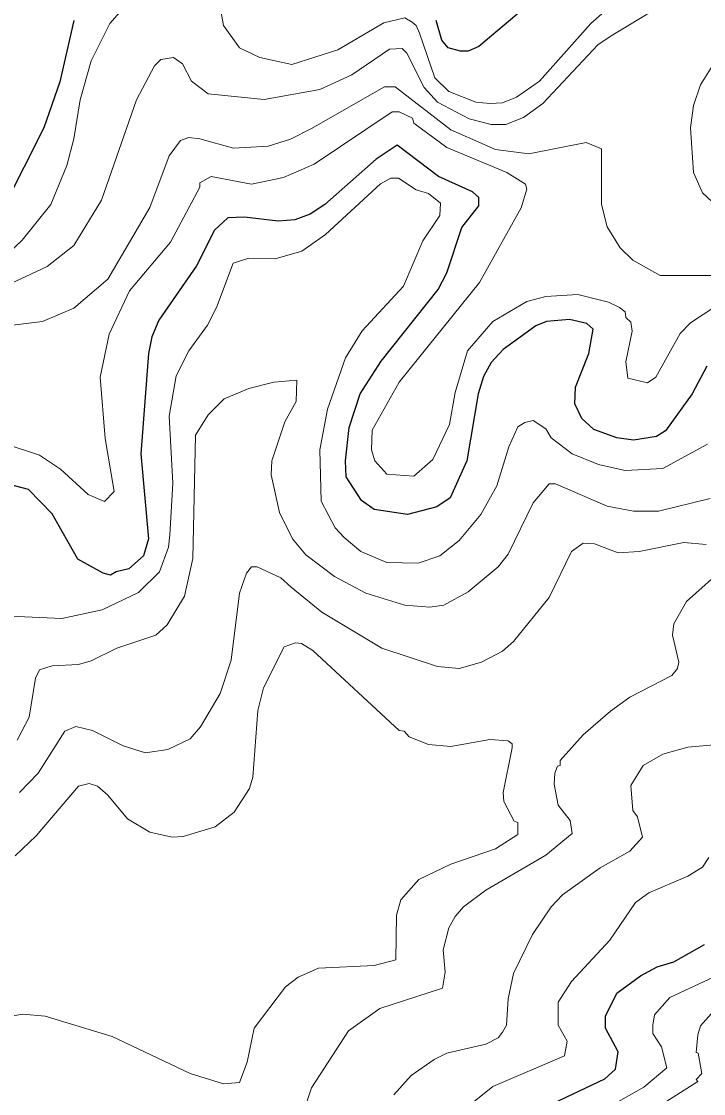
# Model space of a CAD drawing. Extents: x 423 to 448.8, y 7456.3 to 7484.
# Drawn here: x 427.661 to 428.418, y 7463.258 to 7464.448 of the extents above; entities that cross this region are included whole.
import ezdxf

# ---------------------------------------------------------------- set-up
doc = ezdxf.new("R2010")
doc.units = 0
doc.header["$LTSCALE"] = 0.032
doc.layers.add('1', color=7, linetype='Continuous', lineweight=25)
doc.layers.add('2', color=7, linetype='Continuous', lineweight=13)

msp = doc.modelspace()

# ---------------------------------------------------------------- linework, layer by layer
at = {"layer": '1'}
for points in [[(428.2317, 7464.4738), (428.1683, 7464.4204), (428.1567, 7464.415), (428.1482, 7464.415), (428.1342, 7464.4189), (428.1273, 7464.4274), (428.1211, 7464.4491)], [(427.7189, 7464.4491), (427.7034, 7464.381), (427.6857, 7464.3299), (427.6416, 7464.2425)], [(428.06, 7464.0708), (428.1234, 7464.1505), (428.1327, 7464.1691), (428.1497, 7464.2193), (428.1683, 7464.2433), (428.1683, 7464.2526), (428.1613, 7464.2588), (428.1235, 7464.2758), (428.0778, 7464.3106), (428.0546, 7464.2951), (427.9974, 7464.2448), (427.9811, 7464.234), (427.9641, 7464.2278), (427.9456, 7464.2263), (427.9084, 7464.2309), (427.8899, 7464.2301), (427.8751, 7464.2162), (427.855, 7464.1768), (427.8133, 7464.1165), (427.8055, 7464.0979), (427.8017, 7464.0793), (427.7932, 7463.968), (427.8017, 7463.8736), (427.7962, 7463.855), (427.78, 7463.8403), (427.7661, 7463.8372), (427.7599, 7463.8334), (427.7514, 7463.8357), (427.7235, 7463.8511), (427.6949, 7463.9015), (427.6686, 7463.9285), (427.6331, 7463.9378)], [(428.4212, 7464.0654), (428.405, 7464.0345), (428.3756, 7463.9935), (428.3655, 7463.9873), (428.34, 7463.9834), (428.3215, 7463.9857), (428.2959, 7463.995), (428.2827, 7464.0074), (428.275, 7464.0237), (428.2758, 7464.0422), (428.2905, 7464.0793), (428.2951, 7464.1064), (428.2882, 7464.1126), (428.2689, 7464.1172), (428.2433, 7464.1149), (428.2317, 7464.1103), (428.1954, 7464.084), (428.1822, 7464.0693), (428.1737, 7464.0538), (428.1675, 7464.0345), (428.1551, 7463.9602), (428.1366, 7463.9192), (428.1219, 7463.9091), (428.0894, 7463.9007), (428.0523, 7463.9061), (428.0383, 7463.9161), (428.0213, 7463.9424), (428.0206, 7463.9602), (428.0244, 7463.9974), (428.0368, 7464.0345), (428.06, 7464.0708)], [(428.2217, 7463.2332), (428.3083, 7463.2741), (428.3199, 7463.285), (428.323, 7463.3043), (428.3091, 7463.3306), (428.3091, 7463.3438), (428.3214, 7463.3693), (428.3478, 7463.3886), (428.3663, 7463.3987), (428.3849, 7463.4041), (428.4189, 7463.4234)]]:
    msp.add_lwpolyline(points, dxfattribs=at)
at = {"layer": '2'}
for points in [[(428.4545, 7464.562), (428.408, 7464.5295), (428.3478, 7464.4947), (428.2928, 7464.446), (428.2356, 7464.3818), (428.2101, 7464.3639), (428.1946, 7464.3578)], [(427.5952, 7464.1319), (427.6895, 7464.176), (427.7189, 7464.1992), (427.7498, 7464.2495), (427.7885, 7464.3609), (427.8086, 7464.3988), (427.8156, 7464.4057), (427.8295, 7464.4081), (427.8396, 7464.4011), (427.8496, 7464.3817), (427.8682, 7464.3678), (427.9301, 7464.3616), (427.992, 7464.3725), (428.0275, 7464.3887), (428.0693, 7464.4173), (428.0832, 7464.4181), (428.0886, 7464.4127), (428.1079, 7464.3748), (428.1227, 7464.3585), (428.1575, 7464.34), (428.1822, 7464.3338), (428.1985, 7464.3338), (428.2178, 7464.3415), (428.2395, 7464.357), (428.3005, 7464.422), (428.3153, 7464.432), (428.4135, 7464.4916)], [(428.1946, 7464.3578), (428.1807, 7464.357), (428.1652, 7464.3585), (428.135, 7464.3702), (428.1196, 7464.3856), (428.1025, 7464.4351), (428.0988, 7464.4436), (428.0945, 7464.4472), (428.0863, 7464.4521), (428.0631, 7464.4467), (428.0121, 7464.4165), (427.961, 7464.4003), (427.9254, 7464.408), (427.903, 7464.4189), (427.8852, 7464.4436), (427.8767, 7464.4916)], [(427.7754, 7464.4645), (427.7591, 7464.446), (427.7382, 7464.4042), (427.7259, 7464.3609), (427.7189, 7464.3176), (427.7112, 7464.2882), (427.6934, 7464.2449), (427.6617, 7464.2054), (427.64, 7464.1845)], [(428.4328, 7464.4073), (428.4142, 7464.3779), (428.4065, 7464.3547), (428.4034, 7464.3299), (428.4065, 7464.2804), (428.4166, 7464.258), (428.4437, 7464.2325)], [(428.224, 7464.3013), (428.1869, 7464.3059), (428.1374, 7464.3276), (428.0755, 7464.3755), (428.0639, 7464.3755), (427.9827, 7464.3291), (427.9595, 7464.3175), (427.9347, 7464.3098), (427.8961, 7464.3075), (427.8589, 7464.3176), (427.8466, 7464.3191), (427.8372, 7464.316), (427.8249, 7464.299), (427.8032, 7464.2417), (427.7568, 7464.1621), (427.7189, 7464.1296), (427.6841, 7464.1149), (427.6083, 7464.1056)], [(427.6439, 7463.9788), (427.681, 7463.9664), (427.7042, 7463.9509), (427.7351, 7463.9231), (427.7529, 7463.9153), (427.7638, 7463.9262), (427.7537, 7463.985), (427.7483, 7464.053), (427.7584, 7464.101), (427.7808, 7464.149), (427.8264, 7464.2031), (427.8589, 7464.2642), (427.8589, 7464.2688), (427.8713, 7464.2758), (427.9162, 7464.2673), (427.9517, 7464.275), (427.9857, 7464.2897), (428.0724, 7464.3477), (428.0801, 7464.3477), (428.0948, 7464.3407), (428.0964, 7464.3353), (428.1327, 7464.3082), (428.1993, 7464.2804), (428.2201, 7464.2673), (428.2217, 7464.2619), (428.2155, 7464.241), (428.1691, 7464.1582), (428.0801, 7464.0476), (428.0499, 7463.9943), (428.0492, 7463.9726), (428.053, 7463.9602), (428.0662, 7463.9455), (428.0964, 7463.9432), (428.1173, 7463.9617), (428.1358, 7464.0005), (428.142, 7464.036), (428.1559, 7464.0824), (428.1838, 7464.1149), (428.2217, 7464.1373), (428.2426, 7464.1427), (428.2781, 7464.1451), (428.3122, 7464.1365), (428.3246, 7464.1304)], [(428.4313, 7464.166), (428.3694, 7464.166), (428.3392, 7464.1829), (428.3253, 7464.1969), (428.3106, 7464.2201), (428.3044, 7464.2449), (428.3044, 7464.3067), (428.2874, 7464.3137), (428.224, 7464.3013)], [(428.422, 7463.9788), (428.3725, 7463.9517), (428.3307, 7463.9494), (428.3013, 7463.9563), (428.272, 7463.9679), (428.2487, 7463.9857), (428.2426, 7463.9958), (428.2286, 7464.0051), (428.2193, 7464.0028), (428.2116, 7463.9981), (428.2015, 7463.9757), (428.1884, 7463.9324), (428.1706, 7463.9007), (428.1467, 7463.872), (428.125, 7463.855), (428.101, 7463.8465), (428.0662, 7463.8473), (428.0376, 7463.8596), (428.019, 7463.8751), (428.009, 7463.886), (427.9935, 7463.9154), (427.992, 7463.9726), (428.0004, 7464.0175), (428.0205, 7464.0747), (428.0391, 7464.1048), (428.0848, 7464.1543), (428.1064, 7464.2046), (428.125, 7464.2325), (428.1258, 7464.2464), (428.1126, 7464.2572), (428.0987, 7464.2611), (428.0793, 7464.2742), (428.0709, 7464.2742), (428.0592, 7464.268), (427.9982, 7464.2116), (427.9719, 7464.193), (427.9425, 7464.1845), (427.9131, 7464.1853), (427.896, 7464.1798), (427.8775, 7464.1304), (427.8674, 7464.111), (427.8465, 7464.0824), (427.8326, 7464.0546), (427.8249, 7464.0097), (427.8287, 7463.9355), (427.8257, 7463.8782), (427.8241, 7463.8643), (427.8141, 7463.8372), (427.7909, 7463.814), (427.7506, 7463.7947), (427.7058, 7463.7854), (427.6485, 7463.7877)], [(428.3246, 7464.1304), (428.3307, 7464.1258), (428.3315, 7464.1196), (428.3369, 7464.1141), (428.3385, 7464.1041), (428.3315, 7464.0701), (428.3338, 7464.0522), (428.3555, 7464.0469), (428.3648, 7464.053), (428.3918, 7464.1017), (428.4034, 7464.1134), (428.4313, 7464.1319)], [(427.6562, 7463.65), (427.6694, 7463.6756), (427.6764, 7463.7189), (427.681, 7463.7282), (427.695, 7463.7328), (427.7243, 7463.7343), (427.7383, 7463.7382), (427.7669, 7463.7522), (427.8102, 7463.7668), (427.8225, 7463.7784), (427.8419, 7463.8102), (427.8512, 7463.8519), (427.8542, 7463.9888), (427.8682, 7464.0113), (427.886, 7464.029), (427.9131, 7464.0406), (427.9409, 7464.0476), (427.9664, 7464.0499), (427.9656, 7464.026), (427.9532, 7464.0035), (427.9386, 7463.9602), (427.9378, 7463.9448), (427.9471, 7463.903), (427.9618, 7463.8736), (427.9764, 7463.8558), (428.0082, 7463.8318)], [(428.0082, 7463.8318), (428.043, 7463.8132), (428.0863, 7463.8001), (428.1142, 7463.7978), (428.1296, 7463.8001), (428.1567, 7463.8148), (428.19, 7463.8427), (428.2008, 7463.8566), (428.2286, 7463.9138), (428.2464, 7463.9347), (428.2534, 7463.9347), (428.3106, 7463.9099), (428.34, 7463.9045), (428.3679, 7463.9045), (428.4251, 7463.9184)], [(427.6586, 7463.5921), (427.6794, 7463.6137), (427.7089, 7463.6601), (427.7213, 7463.6655), (427.7398, 7463.6609), (427.7738, 7463.6439), (427.7986, 7463.6361), (427.8233, 7463.64), (427.8481, 7463.6516), (427.8597, 7463.6648), (427.8813, 7463.7019), (427.8937, 7463.739), (427.903, 7463.8133), (427.9107, 7463.8357), (427.9162, 7463.8427), (427.9224, 7463.8427), (427.9486, 7463.8303), (427.9602, 7463.8202), (427.9943, 7463.7924), (428.0608, 7463.7522), (428.1227, 7463.732), (428.1467, 7463.7297), (428.1714, 7463.7367), (428.1946, 7463.749), (428.2069, 7463.7599), (428.2464, 7463.8086), (428.2712, 7463.8596), (428.2843, 7463.8689), (428.2967, 7463.8682), (428.323, 7463.8581), (428.3462, 7463.8597), (428.3957, 7463.8697), (428.4205, 7463.8674)], [(428.4437, 7463.8442), (428.3988, 7463.804), (428.3848, 7463.7792), (428.3833, 7463.7669), (428.3903, 7463.7367), (428.3887, 7463.7297), (428.3825, 7463.722), (428.3361, 7463.698)], [(427.5882, 7463.3337), (427.6625, 7463.3461), (427.6872, 7463.3438), (427.7615, 7463.3213), (427.8481, 7463.2803), (427.8852, 7463.2687), (427.903, 7463.2703), (427.9115, 7463.2927), (427.9192, 7463.3306), (427.954, 7463.3763), (427.968, 7463.3871), (427.9904, 7463.3971), (428.0523, 7463.4002), (428.0762, 7463.4064), (428.077, 7463.4559), (428.0817, 7463.4729), (428.1018, 7463.4954), (428.1374, 7463.5124), (428.1869, 7463.5294), (428.2116, 7463.5456), (428.2116, 7463.5588), (428.2077, 7463.5603), (428.1961, 7463.582), (428.1954, 7463.5921), (428.2054, 7463.6416), (428.2054, 7463.6462), (428.2008, 7463.6493), (428.1806, 7463.6508), (428.1374, 7463.6431), (428.1126, 7463.6454), (428.091, 7463.6539), (428.0855, 7463.6601), (428.0801, 7463.6609), (427.9842, 7463.7498), (427.9718, 7463.7575), (427.9649, 7463.7583), (427.9525, 7463.7537), (427.9293, 7463.7081), (427.9231, 7463.6833), (427.9177, 7463.6091), (427.9138, 7463.5967), (427.8968, 7463.5704), (427.8759, 7463.5541)], [(428.3361, 7463.698), (428.3145, 7463.6825), (428.2843, 7463.6562), (428.2588, 7463.6276), (428.2588, 7463.6222), (428.2557, 7463.6215), (428.2526, 7463.6137), (428.2518, 7463.6013), (428.2564, 7463.5781), (428.2696, 7463.5611), (428.2719, 7463.5464), (428.2426, 7463.5224), (428.176, 7463.4838), (428.1513, 7463.4652), (428.142, 7463.4544), (428.135, 7463.442), (428.1288, 7463.4173), (428.1312, 7463.3925), (428.1281, 7463.3747), (428.0585, 7463.3523), (428.0237, 7463.3275), (427.9826, 7463.2641), (427.9703, 7463.227)], [(428.4955, 7463.6508), (428.4004, 7463.6423), (428.3725, 7463.6346), (428.3508, 7463.6222), (428.3369, 7463.5998), (428.3392, 7463.572), (428.3446, 7463.565), (428.35, 7463.5426), (428.3361, 7463.5271), (428.3029, 7463.5085), (428.2611, 7463.4784), (428.2487, 7463.4652), (428.2278, 7463.4343), (428.207, 7463.391), (428.2008, 7463.3631), (428.1992, 7463.3337), (428.1946, 7463.326), (428.1899, 7463.3198), (428.176, 7463.3128), (428.1327, 7463.3028), (428.1188, 7463.2958), (428.0933, 7463.278), (428.0739, 7463.2563)], [(427.8759, 7463.5541), (427.8404, 7463.5433), (427.828, 7463.5425), (427.8032, 7463.5479), (427.7785, 7463.5627), (427.7568, 7463.589), (427.7452, 7463.599), (427.7359, 7463.6021), (427.7243, 7463.599), (427.6771, 7463.5441), (427.6539, 7463.5216)], [(428.1443, 7463.2339), (428.1838, 7463.2656), (428.2634, 7463.2997), (428.2665, 7463.3159), (428.2564, 7463.3337), (428.2564, 7463.3592), (428.2711, 7463.3824), (428.3137, 7463.4281), (428.3423, 7463.4698), (428.357, 7463.4806), (428.4004, 7463.4992), (428.4166, 7463.5093), (428.4235, 7463.5201)], [(428.4622, 7463.4025), (428.3802, 7463.3646), (428.3632, 7463.3453), (428.3616, 7463.3337), (428.3616, 7463.3244), (428.3709, 7463.3097), (428.3771, 7463.2865), (428.3516, 7463.2649), (428.3091, 7463.2409)], [(428.2441, 7463.1651), (428.4112, 7463.2711), (428.4096, 7463.2734), (428.4158, 7463.2803), (428.4119, 7463.3027), (428.4096, 7463.3035), (428.4112, 7463.3229), (428.4143, 7463.3329), (428.432, 7463.3531)]]:
    msp.add_lwpolyline(points, dxfattribs=at)

doc.saveas('drawing.dxf')
